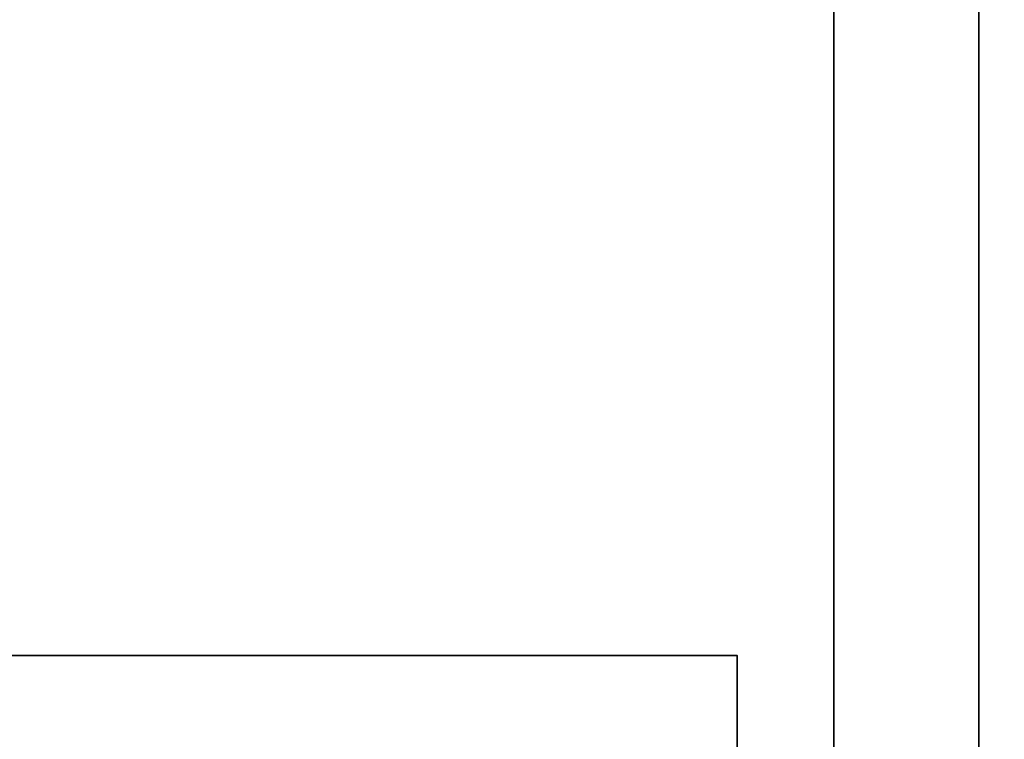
# Model space of a CAD drawing. Header units: millimetres. Extents: x -503 to 6703, y -110 to 249.
# Tile 882 of 1056: x 3404.58 to 3414.76, y 3.15 to 10.59. Entities that reach past the tile are written whole.
import ezdxf

# ---------------------------------------------------------------- set-up
doc = ezdxf.new("R2010")
doc.units = ezdxf.units.MM
doc.layers.add('151', color=7, linetype='Continuous', true_color=0xffffff)

# ---------------------------------------------------------------- blocks, each defined once
blk = doc.blocks.new('UG_SURFACE_003')
at = {"layer": '151', "color": 252, "linetype": 'Continuous', "lineweight": 35}
for points in [[(3602.5, -9.3, 2212.25), (3602.5, 230.4, 2212.25), (2397.5, 230.4, 2212.25), (2397.5, -9.3, 2212.25)], [(2547.5, -9.3, 2062.25), (2547.5, 230.4, 2062.25), (3452.5, 230.4, 2062.25), (3452.5, -9.3, 2062.25)]]:
    blk.add_3dface(points, dxfattribs=at)
blk = doc.blocks.new('UG_SURFACE_286')
at = {"layer": '151', "color": 252, "linetype": 'Continuous', "lineweight": 35}
for points in [[(2585.5, -26.22, 2021.75), (3414.5, -26.22, 2021.75), (3414.5, 62.62, 2021.75), (2585.5, 62.62, 2021.75)], [(2587, -26.22, 2020.25), (2587, 62.62, 2020.25), (3413, 62.62, 2020.25), (3413, -26.22, 2020.25)], [(3413, -26.22, 2020.25), (3413, 62.62, 2020.25), (3414.5, 62.62, 2021.75), (3414.5, -26.22, 2021.75)]]:
    blk.add_3dface(points, dxfattribs=at)
blk = doc.blocks.new('UG_SURFACE_287')
at = {"layer": '151', "color": 252, "linetype": 'Continuous', "lineweight": 35}
for points in [[(3413, 62.62, 2020.25), (3413, 62.62, -7.75), (3413, -26.22, -7.75), (3413, -26.22, 2020.25)], [(3413, -26.22, -7.75), (3413, 62.62, -7.75), (3414.5, 62.62, -7.75), (3414.5, -26.22, -7.75)], [(3413, 62.62, 2020.25), (3413, -26.22, 2020.25), (3414.5, -26.22, 2021.75), (3414.5, 62.62, 2021.75)], [(3414.5, 62.62, 2021.75), (3414.5, -26.22, 2021.75), (3414.5, -26.22, -7.75), (3414.5, 62.62, -7.75)]]:
    blk.add_3dface(points, dxfattribs=at)
blk = doc.blocks.new('UG_SURFACE_297')
at = {"layer": '151', "color": 252, "linetype": 'Continuous', "lineweight": 35}
for points in [[(2604, 4.014, -6.75), (2588, 4.014, -6.75), (2588, -20.953, -6.75), (3412, -20.953, -6.75)], [(3396, 4.014, -7.75), (3412, 4.014, -7.75), (3412, -20.953, -7.75), (2588, -20.953, -7.75)], [(3396, 4.014, -6.75), (2604, 4.014, -6.75), (3412, -20.953, -6.75)], [(3396, 4.014, -7.75), (3396, 4.014, -6.75), (3412, 4.014, -6.75), (3412, 4.014, -7.75)], [(3412, -20.953, -6.75), (3412, 4.014, -6.75), (3396, 4.014, -6.75)], [(3412, -20.953, -7.75), (3412, 4.014, -7.75), (3412, 4.014, -6.75), (3412, -20.953, -6.75)]]:
    blk.add_3dface(points, dxfattribs=at)

msp = doc.modelspace()

# ---------------------------------------------------------------- linework, layer by layer
at = {"layer": '151', "color": 251, "linetype": 'Continuous', "lineweight": -3, "true_color": 0x636466}
for p, q in [((3413, -26.22, 2020.25), (3413, 62.62, 2020.25)), ((3413, -26.22, -7.75), (3413, 62.62, -7.75)), ((3413, -26.22, 2020.25), (3413, 62.62, 2020.25)), ((3414.5, -26.22, 2021.75), (3414.5, 62.62, 2021.75)), ((3414.5, -26.22, -7.75), (3414.5, 62.62, -7.75)), ((3414.5, -26.22, 2021.75), (3414.5, 62.62, 2021.75)), ((3396, 4.014, -7.75), (3412, 4.014, -7.75)), ((3396, 4.014, -6.75), (3412, 4.014, -6.75)), ((3412, 4.014, -7.75), (3412, 4.014, -6.75)), ((3412, -20.953, -6.75), (3412, 4.014, -6.75)), ((3412, -20.953, -7.75), (3412, 4.014, -7.75))]:
    msp.add_line(p, q, dxfattribs=at)

# ---------------------------------------------------------------- block references
for name in ['UG_SURFACE_003', 'UG_SURFACE_286', 'UG_SURFACE_287', 'UG_SURFACE_297']:
    msp.add_blockref(name, (0, 0), dxfattribs=at)

doc.saveas('drawing.dxf')
